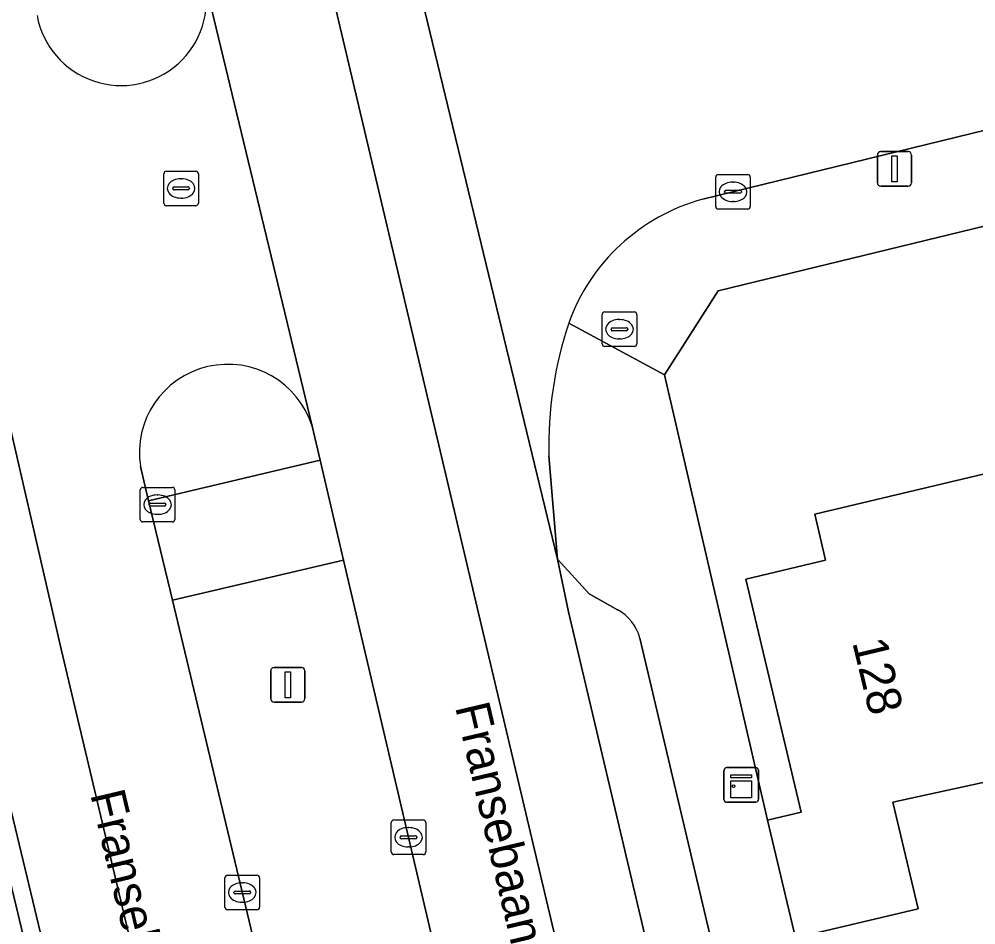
# Model space of a CAD drawing. Extents: x 158472 to 159562, y 388525 to 389606.
# Drawn here: x 159257.41 to 159285.1, y 388864.26 to 388890.47 of the extents above; entities that cross this region are included whole.
import ezdxf

# ---------------------------------------------------------------- set-up
doc = ezdxf.new("R2010")
doc.units = 0
for name, color, linetype in [('IMGEO_Berm_groen', 7, 'Continuous'), ('IMGEO_Brandkraan', 7, 'Continuous'), ('IMGEO_Erf', 7, 'Continuous'), ('IMGEO_Kast', 7, 'Continuous'), ('IMGEO_Kolk', 7, 'Continuous'), ('IMGEO_Lichtmast', 7, 'Continuous'), ('IMGEO_Openbare_ruimte_label', 7, 'Continuous'), ('IMGEO_Pand', 7, 'Continuous'), ('IMGEO_Pand_nummerreeks', 7, 'Continuous'), ('IMGEO_Parkeervlak_open', 7, 'Continuous'), ('IMGEO_Rijbaan_lokaal_gesloten', 7, 'Continuous'), ('IMGEO_Rijbaan_lokaal_open', 7, 'Continuous'), ('IMGEO_Rioolput', 7, 'Continuous'), ('IMGEO_Verkeerseiland_groen', 7, 'Continuous'), ('IMGEO_Voetpad_open', 7, 'Continuous')]:
    doc.layers.add(name, color=color, linetype=linetype)

msp = doc.modelspace()

# ---------------------------------------------------------------- linework, layer by layer
at = {"layer": 'IMGEO_Berm_groen'}
msp.add_lwpolyline([(159277.901, 388827.843), (159276.343, 388834.412), (159270.29, 388859.938), (159269.541, 388863.127), (159266.797, 388874.809), (159261.846, 388873.649), (159264.636, 388861.977), (159271.366, 388833.818), (159271.51, 388833.21), (159279.673, 388798.682), (159283.502, 388782.632), (159288.208, 388762.614)], dxfattribs=at)
msp.add_arc((159260.362, 388891.016), 2.472, 190.4058, 12.5141, dxfattribs=at)
at = {"layer": 'IMGEO_Brandkraan'}
for p, q in [((159274.282, 388881.066), (159274.282, 388881.918)), ((159274.357, 388881.992), (159275.209, 388881.992)), ((159275.283, 388881.918), (159275.283, 388881.066)), ((159274.584, 388881.535), (159274.982, 388881.535)), ((159274.77, 388881.772), (159274.795, 388881.772)), ((159274.541, 388881.486), (159274.541, 388881.498)), ((159274.979, 388881.449), (159274.581, 388881.449)), ((159275.025, 388881.498), (159275.025, 388881.486)), ((159275.209, 388880.992), (159274.357, 388880.992)), ((159274.793, 388881.212), (159274.768, 388881.212))]:
    msp.add_line(p, q, dxfattribs=at)
for points in [[(159274.282, 388881.066), (159274.282, 388881.918)], [(159274.357, 388881.992), (159275.209, 388881.992)], [(159275.283, 388881.918), (159275.283, 388881.066)], [(159275.209, 388880.992), (159274.357, 388880.992)]]:
    msp.add_lwpolyline(points, dxfattribs=at)
for centre, radius, start, end in [((159274.359, 388881.916), 0.0765, 91.552, 178.448), ((159274.359, 388881.916), 0.0765, 91.552, 178.448), ((159275.207, 388881.916), 0.0765, 1.552, 88.448), ((159275.207, 388881.916), 0.0765, 1.552, 88.448), ((159274.581, 388881.495), 0.0403, 85.8775, 175.7526), ((159274.986, 388881.497), 0.0386, 1.7309, 96.639), ((159274.578, 388881.485), 0.0366, 178.938, 274.7102), ((159274.982, 388881.492), 0.043, 264.8664, 352.4533), ((159274.359, 388881.068), 0.0765, 181.552, 268.448), ((159274.359, 388881.068), 0.0765, 181.552, 268.448), ((159275.207, 388881.068), 0.0765, 271.552, 358.448), ((159275.207, 388881.068), 0.0765, 271.552, 358.448)]:
    msp.add_arc(centre, radius, start, end, dxfattribs=at)
for centre, major_axis, ratio, start_param, end_param in [((159274.769, 388881.492), (-0.387, 0.002), 0.722429, 4.712389, 7.853982), ((159274.794, 388881.492), (-0.39, 0.002), 0.717154, 1.570796, 4.712389)]:
    msp.add_ellipse(centre, major_axis=major_axis, ratio=ratio, start_param=start_param, end_param=end_param, dxfattribs=at)
at = {"layer": 'IMGEO_Erf'}
for points in [[(159302.591, 388888.674), (159277.636, 388882.603), (159276.089, 388880.176), (159279.069, 388867.287), (159280.042, 388867.518), (159278.441, 388874.261), (159280.748, 388874.809), (159280.433, 388876.137), (159285.874, 388877.432)], [(159287.294, 388868.814), (159282.697, 388867.807), (159283.429, 388864.725), (159279.877, 388863.882), (159283.385, 388849.129), (159284.273, 388849.344), (159287.179, 388837.107)]]:
    msp.add_lwpolyline(points, dxfattribs=at)
at = {"layer": 'IMGEO_Kast'}
for p, q in [((159277.882, 388868.807), (159278.723, 388868.807)), ((159278.723, 388868.807), (159277.882, 388868.807)), ((159277.807, 388867.882), (159277.807, 388868.723)), ((159277.807, 388868.723), (159277.807, 388867.882)), ((159278.807, 388868.732), (159278.807, 388867.891)), ((159278.807, 388867.891), (159278.807, 388868.732)), ((159278.732, 388867.807), (159277.891, 388867.807)), ((159277.891, 388867.807), (159278.732, 388867.807))]:
    msp.add_line(p, q, dxfattribs=at)
for points in [[(159278.002, 388868.597), (159278.602, 388868.597), (159278.602, 388868.512), (159278.002, 388868.512), (159278.002, 388868.597)], [(159278.002, 388868.422), (159278.602, 388868.422), (159278.602, 388867.933), (159278.002, 388867.933), (159278.002, 388868.422)]]:
    msp.add_lwpolyline(points, dxfattribs=at)
msp.add_circle((159278.086, 388868.271), 0.0377, dxfattribs=at)
for centre, start, end in [((159277.885, 388868.729), 92.4484, 184.2845), ((159277.885, 388868.729), 92.4484, 184.2845), ((159278.729, 388868.729), 2.4484, 94.2845), ((159278.729, 388868.729), 2.4484, 94.2845), ((159277.885, 388867.885), 182.4484, 274.2845), ((159277.885, 388867.885), 182.4484, 274.2845), ((159278.729, 388867.885), 272.4484, 4.2845), ((159278.729, 388867.885), 272.4484, 4.2845)]:
    msp.add_arc(centre, 0.0779, start, end, dxfattribs=at)
at = {"layer": 'IMGEO_Kolk'}
for p, q in [((159277.642, 388885.969), (159278.494, 388885.969)), ((159277.567, 388885.043), (159277.567, 388885.895)), ((159278.055, 388885.749), (159278.08, 388885.749)), ((159278.568, 388885.895), (159278.568, 388885.043)), ((159277.826, 388885.463), (159277.826, 388885.475)), ((159278.264, 388885.426), (159277.866, 388885.426)), ((159277.869, 388885.512), (159278.267, 388885.512)), ((159278.31, 388885.475), (159278.31, 388885.463)), ((159278.078, 388885.189), (159278.053, 388885.189)), ((159278.494, 388884.969), (159277.642, 388884.969)), ((159260.915, 388875.99), (159260.915, 388876.842)), ((159260.99, 388876.916), (159261.842, 388876.916)), ((159261.916, 388876.842), (159261.916, 388875.99)), ((159261.403, 388876.696), (159261.428, 388876.696)), ((159261.174, 388876.41), (159261.174, 388876.422)), ((159261.612, 388876.373), (159261.214, 388876.373)), ((159261.217, 388876.459), (159261.615, 388876.459)), ((159261.658, 388876.422), (159261.658, 388876.41)), ((159261.426, 388876.136), (159261.401, 388876.136)), ((159261.842, 388875.916), (159260.99, 388875.916)), ((159268.178, 388866.365), (159268.178, 388867.217)), ((159268.253, 388867.291), (159269.105, 388867.291)), ((159269.179, 388867.217), (159269.179, 388866.365)), ((159268.666, 388867.071), (159268.691, 388867.071)), ((159268.437, 388866.785), (159268.437, 388866.797)), ((159268.875, 388866.748), (159268.477, 388866.748)), ((159268.48, 388866.834), (159268.878, 388866.834)), ((159268.921, 388866.797), (159268.921, 388866.785)), ((159269.105, 388866.291), (159268.253, 388866.291)), ((159268.689, 388866.511), (159268.664, 388866.511)), ((159263.367, 388864.767), (159263.367, 388865.619)), ((159263.442, 388865.693), (159264.294, 388865.693)), ((159263.855, 388865.473), (159263.88, 388865.473)), ((159264.368, 388865.619), (159264.368, 388864.767)), ((159263.626, 388865.187), (159263.626, 388865.199)), ((159263.669, 388865.236), (159264.067, 388865.236)), ((159264.11, 388865.199), (159264.11, 388865.187)), ((159264.064, 388865.15), (159263.666, 388865.15)), ((159263.878, 388864.913), (159263.853, 388864.913)), ((159264.294, 388864.693), (159263.442, 388864.693))]:
    msp.add_line(p, q, dxfattribs=at)
for points in [[(159277.642, 388885.969), (159278.494, 388885.969)], [(159277.567, 388885.043), (159277.567, 388885.895)], [(159278.568, 388885.895), (159278.568, 388885.043)], [(159278.494, 388884.969), (159277.642, 388884.969)], [(159260.915, 388875.99), (159260.915, 388876.842)], [(159260.99, 388876.916), (159261.842, 388876.916)], [(159261.916, 388876.842), (159261.916, 388875.99)], [(159261.842, 388875.916), (159260.99, 388875.916)], [(159268.178, 388866.365), (159268.178, 388867.217)], [(159268.253, 388867.291), (159269.105, 388867.291)], [(159269.179, 388867.217), (159269.179, 388866.365)], [(159269.105, 388866.291), (159268.253, 388866.291)], [(159263.367, 388864.767), (159263.367, 388865.619)], [(159263.442, 388865.693), (159264.294, 388865.693)], [(159264.368, 388865.619), (159264.368, 388864.767)], [(159264.294, 388864.693), (159263.442, 388864.693)]]:
    msp.add_lwpolyline(points, dxfattribs=at)
for centre, radius, start, end in [((159277.644, 388885.893), 0.0765, 91.552, 178.448), ((159277.644, 388885.893), 0.0765, 91.552, 178.448), ((159278.492, 388885.893), 0.0765, 1.552, 88.448), ((159278.492, 388885.893), 0.0765, 1.552, 88.448), ((159277.866, 388885.472), 0.0403, 85.8775, 175.7526), ((159277.863, 388885.462), 0.0366, 178.938, 274.7102), ((159278.267, 388885.469), 0.043, 264.8664, 352.4533), ((159278.271, 388885.474), 0.0386, 1.7309, 96.639), ((159277.644, 388885.045), 0.0765, 181.552, 268.448), ((159277.644, 388885.045), 0.0765, 181.552, 268.448), ((159278.492, 388885.045), 0.0765, 271.552, 358.448), ((159278.492, 388885.045), 0.0765, 271.552, 358.448), ((159260.992, 388876.84), 0.0765, 91.552, 178.448), ((159260.992, 388876.84), 0.0765, 91.552, 178.448), ((159261.84, 388876.84), 0.0765, 1.552, 88.448), ((159261.84, 388876.84), 0.0765, 1.552, 88.448), ((159261.214, 388876.419), 0.0403, 85.8775, 175.7526), ((159261.211, 388876.409), 0.0366, 178.938, 274.7102), ((159261.615, 388876.416), 0.043, 264.8664, 352.4533), ((159261.619, 388876.421), 0.0386, 1.7309, 96.639), ((159260.992, 388875.992), 0.0765, 181.552, 268.448), ((159260.992, 388875.992), 0.0765, 181.552, 268.448), ((159261.84, 388875.992), 0.0765, 271.552, 358.448), ((159261.84, 388875.992), 0.0765, 271.552, 358.448), ((159268.255, 388867.215), 0.0765, 91.552, 178.448), ((159268.255, 388867.215), 0.0765, 91.552, 178.448), ((159269.103, 388867.215), 0.0765, 1.552, 88.448), ((159269.103, 388867.215), 0.0765, 1.552, 88.448), ((159268.477, 388866.794), 0.0403, 85.8775, 175.7526), ((159268.474, 388866.784), 0.0366, 178.938, 274.7102), ((159268.878, 388866.791), 0.043, 264.8664, 352.4533), ((159268.882, 388866.796), 0.0386, 1.7309, 96.639), ((159268.255, 388866.367), 0.0765, 181.552, 268.448), ((159268.255, 388866.367), 0.0765, 181.552, 268.448), ((159269.103, 388866.367), 0.0765, 271.552, 358.448), ((159269.103, 388866.367), 0.0765, 271.552, 358.448), ((159263.444, 388865.617), 0.0765, 91.552, 178.448), ((159263.444, 388865.617), 0.0765, 91.552, 178.448), ((159264.292, 388865.617), 0.0765, 1.552, 88.448), ((159264.292, 388865.617), 0.0765, 1.552, 88.448), ((159263.666, 388865.196), 0.0403, 85.8775, 175.7526), ((159263.663, 388865.186), 0.0366, 178.938, 274.7102), ((159264.067, 388865.193), 0.043, 264.8664, 352.4533), ((159264.071, 388865.198), 0.0386, 1.7309, 96.639), ((159263.444, 388864.769), 0.0765, 181.552, 268.448), ((159263.444, 388864.769), 0.0765, 181.552, 268.448), ((159264.292, 388864.769), 0.0765, 271.552, 358.448), ((159264.292, 388864.769), 0.0765, 271.552, 358.448)]:
    msp.add_arc(centre, radius, start, end, dxfattribs=at)
for centre, major_axis, ratio, start_param, end_param in [((159278.054, 388885.469), (-0.387, 0.002), 0.722429, 4.712389, 7.853982), ((159278.079, 388885.469), (-0.39, 0.002), 0.717154, 1.570796, 4.712389), ((159261.402, 388876.416), (-0.387, 0.002), 0.722429, 4.712389, 7.853982), ((159261.427, 388876.416), (-0.39, 0.002), 0.717154, 1.570796, 4.712389), ((159268.665, 388866.791), (-0.387, 0.002), 0.722429, 4.712389, 7.853982), ((159268.69, 388866.791), (-0.39, 0.002), 0.717154, 1.570796, 4.712389), ((159263.854, 388865.193), (-0.387, 0.002), 0.722429, 4.712389, 7.853982), ((159263.879, 388865.193), (-0.39, 0.002), 0.717154, 1.570796, 4.712389)]:
    msp.add_ellipse(centre, major_axis=major_axis, ratio=ratio, start_param=start_param, end_param=end_param, dxfattribs=at)
at = {"layer": 'IMGEO_Lichtmast'}
for p, q in [((159282.245, 388885.732), (159282.245, 388886.532)), ((159282.245, 388886.532), (159282.245, 388885.732)), ((159282.345, 388886.632), (159283.135, 388886.632)), ((159283.135, 388886.632), (159282.345, 388886.632)), ((159283.235, 388886.532), (159283.235, 388885.732)), ((159283.235, 388885.732), (159283.235, 388886.532)), ((159283.135, 388885.632), (159282.345, 388885.632)), ((159282.345, 388885.632), (159283.135, 388885.632)), ((159264.691, 388870.805), (159264.691, 388871.605)), ((159264.691, 388871.605), (159264.691, 388870.805)), ((159264.791, 388871.705), (159265.581, 388871.705)), ((159265.581, 388871.705), (159264.791, 388871.705)), ((159265.681, 388871.605), (159265.681, 388870.805)), ((159265.681, 388870.805), (159265.681, 388871.605)), ((159265.581, 388870.705), (159264.791, 388870.705)), ((159264.791, 388870.705), (159265.581, 388870.705))]:
    msp.add_line(p, q, dxfattribs=at)
for points in [[(159282.665, 388886.507), (159282.815, 388886.507), (159282.815, 388885.757), (159282.665, 388885.757), (159282.665, 388886.507)], [(159265.111, 388871.58), (159265.261, 388871.58), (159265.261, 388870.83), (159265.111, 388870.83), (159265.111, 388871.58)]]:
    msp.add_lwpolyline(points, dxfattribs=at)
for centre, start, end in [((159282.345, 388886.532), 90, 180), ((159282.345, 388886.532), 90, 180), ((159283.135, 388886.532), 0, 90), ((159283.135, 388886.532), 360, 90), ((159282.345, 388885.732), 180, 270), ((159282.345, 388885.732), 180, 270), ((159283.135, 388885.732), 270, 0), ((159283.135, 388885.732), 270, 0), ((159264.791, 388871.605), 90, 180), ((159264.791, 388871.605), 90, 180), ((159265.581, 388871.605), 0, 90), ((159265.581, 388871.605), 360, 90), ((159264.791, 388870.805), 180, 270), ((159264.791, 388870.805), 180, 270), ((159265.581, 388870.805), 270, 0), ((159265.581, 388870.805), 270, 0)]:
    msp.add_arc(centre, 0.1, start, end, dxfattribs=at)
at = {"layer": 'IMGEO_Pand'}
msp.add_lwpolyline([(159287.501, 388873.065), (159287.167, 388872.986), (159286.098, 388877.483), (159285.874, 388877.432), (159280.433, 388876.137), (159280.748, 388874.809), (159278.441, 388874.261), (159280.042, 388867.518), (159279.069, 388867.287), (159279.877, 388863.882), (159283.429, 388864.725), (159282.697, 388867.807), (159287.294, 388868.814), (159288.445, 388869.087)], close=True, dxfattribs=at)
at = {"layer": 'IMGEO_Parkeervlak_open'}
for points in [[(159274.723, 388873.376), (159273.909, 388873.839), (159272.985, 388874.84), (159273.304, 388873.316), (159278.852, 388849.818)], [(159279.912, 388853.321), (159275.371, 388872.557)]]:
    msp.add_lwpolyline(points, dxfattribs=at)
msp.add_arc((159274.091, 388872.21), 1.326, 15.162, 61.5407, dxfattribs=at)
at = {"layer": 'IMGEO_Rijbaan_lokaal_gesloten'}
for points in [[(159223.469, 389052.45), (159230.156, 389009.067), (159243.098, 388939.791), (159258.627, 388872.238), (159268.084, 388832.358), (159271.51, 388833.21), (159271.366, 388833.818), (159264.636, 388861.977), (159261.846, 388873.649), (159261.159, 388876.524), (159260.92, 388877.525)], [(159239.311, 389027.03), (159242.913, 389005.102), (159246.77, 388983.007), (159252.032, 388955.946), (159255.765, 388938.112), (159261.434, 388912.543), (159265.14, 388896.851), (159270.668, 388873.441), (159274.326, 388857.952), (159279.715, 388835.25), (159286.319, 388807.116)], [(159273.304, 388873.316), (159272.985, 388874.84), (159267.533, 388897.4), (159267.286, 388898.433), (159266.97, 388899.866), (159262.77, 388918.91), (159257.005, 388945.42), (159255.739, 388950.941), (159255.467, 388952.297), (159253.577, 388961.696), (159251.344, 388973.04), (159250.717, 388976.411), (159250.325, 388978.52), (159250.293, 388978.692), (159249.63, 388982.259), (159247.625, 388993.555), (159246.512, 389000), (159246.216, 389001.666), (159245.949, 389003.204), (159244.033, 389014.912), (159243.352, 389019.241), (159243.101, 389020.617)], [(159285.132, 388760.501), (159274.982, 388803.196), (159268.084, 388832.358), (159258.627, 388872.238), (159243.098, 388939.791)], [(159249.806, 388898.745), (159253.55, 388882.862), (159256.234, 388871.462), (159258.029, 388864.014), (159260.868, 388852.063), (159265.691, 388831.762), (159273.326, 388799.622), (159277.906, 388780.397), (159279.332, 388774.364), (159281.519, 388765.117), (159283.612, 388756.249), (159285.084, 388750), (159287.643, 388739.131)], [(159262.853, 388891.299), (159265.887, 388878.684), (159266.118, 388877.7), (159266.797, 388874.809), (159269.541, 388863.127), (159270.29, 388859.938), (159276.343, 388834.412), (159279.715, 388835.25), (159274.326, 388857.952), (159270.668, 388873.441), (159265.14, 388896.851)], [(159265.887, 388878.684), (159262.853, 388891.299), (159262.775, 388891.552)], [(159285.659, 388821.162), (159282.158, 388835.858), (159281.038, 388840.562), (159279.295, 388847.943), (159278.852, 388849.818), (159273.304, 388873.316)]]:
    msp.add_lwpolyline(points, dxfattribs=at)
for centre, radius, start, end in [((159260.362, 388891.016), 2.472, 190.4058, 12.5141), ((159263.447, 388877.92), 2.557, 17.3942, 188.8746)]:
    msp.add_arc(centre, radius, start, end, dxfattribs=at)
at = {"layer": 'IMGEO_Rijbaan_lokaal_open'}
for points in [[(159267.533, 388897.4), (159272.985, 388874.84), (159272.742, 388877.831)], [(159277.191, 388885.255), (159297.916, 388890.323)], [(159257.328, 388863.865), (159257.54, 388863.91), (159255.745, 388871.357), (159253.668, 388870.909), (159250.613, 388864.087), (159249.126, 388863.743), (159253.133, 388846.145), (159254.595, 388846.477), (159257.395, 388834.675), (159262.943, 388835.991), (159259.299, 388851.238)]]:
    msp.add_lwpolyline(points, dxfattribs=at)
for centre, radius, start, end in [((159278.695, 388879.737), 5.719, 105.2454, 160.2262), ((159284.023, 388878.117), 11.284, 161.6367, 181.4521)]:
    msp.add_arc(centre, radius, start, end, dxfattribs=at)
at = {"layer": 'IMGEO_Rioolput'}
for p, q in [((159261.597, 388885.141), (159261.597, 388885.993)), ((159261.672, 388886.067), (159262.524, 388886.067)), ((159262.598, 388885.993), (159262.598, 388885.141)), ((159262.085, 388885.847), (159262.11, 388885.847)), ((159261.856, 388885.561), (159261.856, 388885.573)), ((159262.294, 388885.524), (159261.896, 388885.524)), ((159261.899, 388885.61), (159262.297, 388885.61)), ((159262.34, 388885.573), (159262.34, 388885.561)), ((159262.108, 388885.287), (159262.083, 388885.287)), ((159262.524, 388885.067), (159261.672, 388885.067))]:
    msp.add_line(p, q, dxfattribs=at)
for points in [[(159261.597, 388885.141), (159261.597, 388885.993)], [(159261.672, 388886.067), (159262.524, 388886.067)], [(159262.598, 388885.993), (159262.598, 388885.141)], [(159262.524, 388885.067), (159261.672, 388885.067)]]:
    msp.add_lwpolyline(points, dxfattribs=at)
for centre, radius, start, end in [((159261.674, 388885.991), 0.0765, 91.552, 178.448), ((159261.674, 388885.991), 0.0765, 91.552, 178.448), ((159262.522, 388885.991), 0.0765, 1.552, 88.448), ((159262.522, 388885.991), 0.0765, 1.552, 88.448), ((159261.896, 388885.57), 0.0403, 85.8775, 175.7526), ((159261.893, 388885.56), 0.0366, 178.938, 274.7102), ((159262.297, 388885.567), 0.043, 264.8664, 352.4533), ((159262.301, 388885.572), 0.0386, 1.7309, 96.639), ((159261.674, 388885.143), 0.0765, 181.552, 268.448), ((159261.674, 388885.143), 0.0765, 181.552, 268.448), ((159262.522, 388885.143), 0.0765, 271.552, 358.448), ((159262.522, 388885.143), 0.0765, 271.552, 358.448)]:
    msp.add_arc(centre, radius, start, end, dxfattribs=at)
for centre, major_axis, ratio, start_param, end_param in [((159262.084, 388885.567), (-0.387, 0.002), 0.722429, 4.712389, 7.853982), ((159262.109, 388885.567), (-0.39, 0.002), 0.717154, 1.570796, 4.712389)]:
    msp.add_ellipse(centre, major_axis=major_axis, ratio=ratio, start_param=start_param, end_param=end_param, dxfattribs=at)
at = {"layer": 'IMGEO_Verkeerseiland_groen'}
msp.add_lwpolyline([(159260.92, 388877.525), (159261.159, 388876.524), (159266.118, 388877.7), (159265.887, 388878.684)], dxfattribs=at)
msp.add_arc((159263.447, 388877.92), 2.557, 17.3942, 188.8746, dxfattribs=at)
at = {"layer": 'IMGEO_Voetpad_open'}
for points in [[(159297.916, 388890.323), (159277.191, 388885.255)], [(159273.313, 388881.672), (159276.089, 388880.176), (159277.636, 388882.603), (159302.591, 388888.674)], [(159281.816, 388845.258), (159282.825, 388840.986), (159283.941, 388836.302), (159287.179, 388837.107), (159284.273, 388849.344), (159283.385, 388849.129), (159279.877, 388863.882), (159279.069, 388867.287), (159276.089, 388880.176), (159273.313, 388881.672)], [(159272.742, 388877.831), (159272.985, 388874.84), (159273.909, 388873.839), (159274.723, 388873.376)], [(159275.371, 388872.557), (159279.912, 388853.321)]]:
    msp.add_lwpolyline(points, dxfattribs=at)
for points in [[(159266.797, 388874.809), (159266.118, 388877.7), (159261.159, 388876.524), (159261.846, 388873.649)], [(159256.234, 388871.462), (159255.745, 388871.357), (159257.54, 388863.91), (159258.029, 388864.014)]]:
    msp.add_lwpolyline(points, close=True, dxfattribs=at)
for centre, radius, start, end in [((159278.695, 388879.737), 5.719, 105.2454, 160.2262), ((159284.023, 388878.117), 11.284, 161.6367, 181.4521), ((159274.091, 388872.21), 1.326, 15.162, 61.5407)]:
    msp.add_arc(centre, radius, start, end, dxfattribs=at)

# ---------------------------------------------------------------- texts
at = {"layer": 'IMGEO_Openbare_ruimte_label'}
for rotation, p in [(283.2996, (159270.021, 388870.569)), (283.3553, (159259.465, 388868.039))]:
    msp.add_text('Fransebaan', height=1, rotation=rotation, dxfattribs=at).set_placement(p)
at = {"layer": 'IMGEO_Pand_nummerreeks'}
msp.add_text('128', height=1, rotation=283.4857, dxfattribs=at).set_placement((159281.515, 388872.435))

doc.saveas('drawing.dxf')
